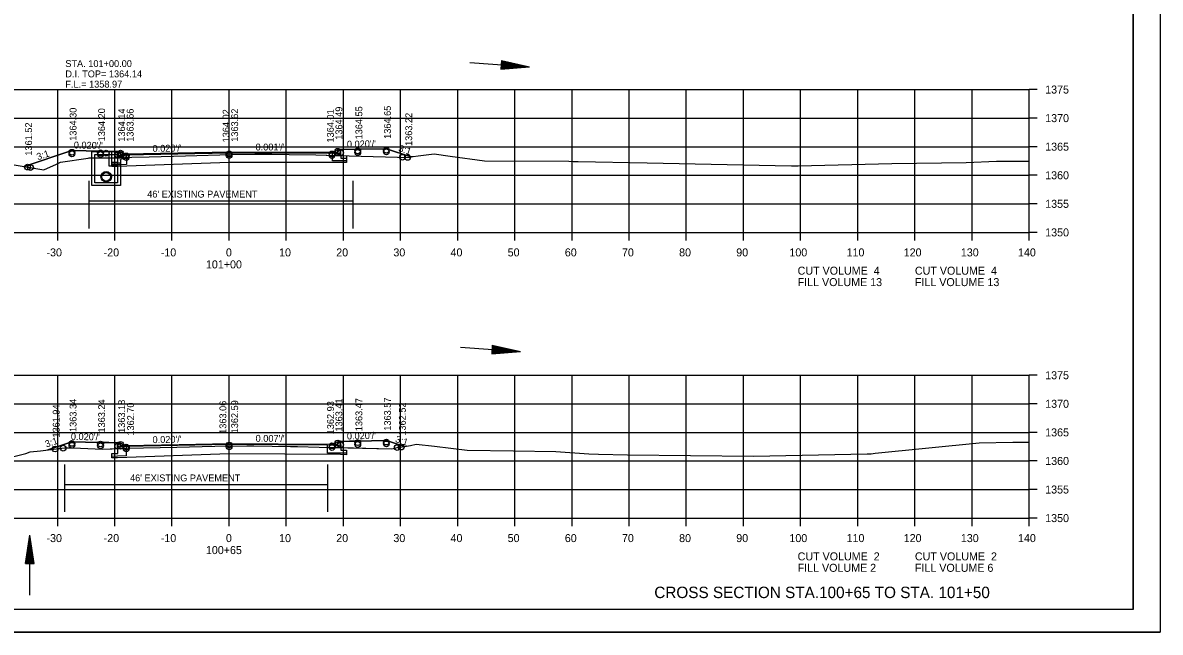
# Model space of a CAD drawing. Extents: x 1374311 to 1383814, y 384102 to 406278.
# Drawn here: x 1382684.7 to 1382883.8, y 384905.9 to 385012.6 of the extents above; entities that cross this region are included whole.
import ezdxf

# ---------------------------------------------------------------- set-up
doc = ezdxf.new("R2010")
doc.units = 0
for name, color, linetype in [('R_Axis', 7, 'Continuous'), ('R_Axis Annot', 7, 'Continuous'), ('R_Border', 7, 'Continuous'), ('R_Draft', 7, 'Continuous'), ('R_Exist Surface', 7, 'Continuous'), ('R_Fin Surface', 7, 'Continuous'), ('R_Grid', 7, 'Continuous'), ('R_No Plot', 7, 'Continuous'), ('R_Water', 7, 'Continuous'), ('R_Water Annot', 7, 'Continuous'), ('R_Xsect Elev', 7, 'Continuous'), ('R_Xsect Slope', 7, 'Continuous')]:
    doc.layers.add(name, color=color, linetype=linetype)

msp = doc.modelspace()

# ---------------------------------------------------------------- linework, layer by layer
at = {"layer": 'R_Axis'}
for p, q in [((1382860.86, 384975.87), (1382860.86, 385000.87)), ((1382862.26, 385000.87), (1382860.86, 385000.87)), ((1382862.26, 384995.87), (1382860.86, 384995.87)), ((1382862.26, 384990.87), (1382860.86, 384990.87)), ((1382862.26, 384985.87), (1382860.86, 384985.87)), ((1382862.26, 384980.87), (1382860.86, 384980.87)), ((1382580.86, 384975.87), (1382860.86, 384975.87)), ((1382690.86, 384974.47), (1382690.86, 384975.87)), ((1382700.86, 384974.47), (1382700.86, 384975.87)), ((1382710.86, 384974.47), (1382710.86, 384975.87)), ((1382720.86, 384974.47), (1382720.86, 384975.87)), ((1382730.86, 384974.47), (1382730.86, 384975.87)), ((1382740.86, 384974.47), (1382740.86, 384975.87)), ((1382750.86, 384974.47), (1382750.86, 384975.87)), ((1382760.86, 384974.47), (1382760.86, 384975.87)), ((1382770.86, 384974.47), (1382770.86, 384975.87)), ((1382780.86, 384974.47), (1382780.86, 384975.87)), ((1382790.86, 384974.47), (1382790.86, 384975.87)), ((1382800.86, 384974.47), (1382800.86, 384975.87)), ((1382810.86, 384974.47), (1382810.86, 384975.87)), ((1382820.86, 384974.47), (1382820.86, 384975.87)), ((1382830.86, 384974.47), (1382830.86, 384975.87)), ((1382840.86, 384974.47), (1382840.86, 384975.87)), ((1382850.86, 384974.47), (1382850.86, 384975.87)), ((1382860.86, 384974.47), (1382860.86, 384975.87)), ((1382862.26, 384975.87), (1382860.86, 384975.87)), ((1382860.86, 384925.87), (1382860.86, 384950.87)), ((1382862.26, 384950.87), (1382860.86, 384950.87)), ((1382862.26, 384945.87), (1382860.86, 384945.87)), ((1382862.26, 384940.87), (1382860.86, 384940.87)), ((1382862.26, 384935.87), (1382860.86, 384935.87)), ((1382862.26, 384930.87), (1382860.86, 384930.87)), ((1382580.86, 384925.87), (1382860.86, 384925.87)), ((1382690.86, 384924.47), (1382690.86, 384925.87)), ((1382700.86, 384924.47), (1382700.86, 384925.87)), ((1382710.86, 384924.47), (1382710.86, 384925.87)), ((1382720.86, 384924.47), (1382720.86, 384925.87)), ((1382730.86, 384924.47), (1382730.86, 384925.87)), ((1382740.86, 384924.47), (1382740.86, 384925.87)), ((1382750.86, 384924.47), (1382750.86, 384925.87)), ((1382760.86, 384924.47), (1382760.86, 384925.87)), ((1382770.86, 384924.47), (1382770.86, 384925.87)), ((1382780.86, 384924.47), (1382780.86, 384925.87)), ((1382790.86, 384924.47), (1382790.86, 384925.87)), ((1382800.86, 384924.47), (1382800.86, 384925.87)), ((1382810.86, 384924.47), (1382810.86, 384925.87)), ((1382820.86, 384924.47), (1382820.86, 384925.87)), ((1382830.86, 384924.47), (1382830.86, 384925.87)), ((1382840.86, 384924.47), (1382840.86, 384925.87)), ((1382850.86, 384924.47), (1382850.86, 384925.87)), ((1382860.86, 384924.47), (1382860.86, 384925.87)), ((1382862.26, 384925.87), (1382860.86, 384925.87))]:
    msp.add_line(p, q, dxfattribs=at)
at = {"layer": 'R_Border'}
for q in [(1382879.04, 385115.33), (1382562.86, 384909.87)]:
    msp.add_line((1382879.04, 384909.87), q, dxfattribs=at)
at = {"layer": 'R_Draft'}
for p, q in [((1382768.5, 385005.95), (1382768.39, 385004.46)), ((1382768.39, 385004.46), (1382773.43, 385004.86)), ((1382768.4, 385004.58), (1382772.6, 385004.92)), ((1382768.41, 385004.71), (1382771.74, 385004.98)), ((1382768.42, 385004.83), (1382770.91, 385005.03)), ((1382768.43, 385004.96), (1382770.07, 385005.09)), ((1382768.44, 385005.09), (1382769.23, 385005.15)), ((1382768.45, 385005.32), (1382769.23, 385005.15)), ((1382768.46, 385005.45), (1382770.07, 385005.09)), ((1382768.47, 385005.58), (1382770.91, 385005.03)), ((1382768.48, 385005.7), (1382771.74, 385004.98)), ((1382768.49, 385005.83), (1382772.6, 385004.92)), ((1382768.5, 385005.95), (1382773.43, 385004.86)), ((1382766.91, 384956.13), (1382766.8, 384954.64)), ((1382766.8, 384954.64), (1382771.84, 384955.04)), ((1382766.81, 384954.76), (1382771.01, 384955.1)), ((1382766.82, 384954.89), (1382770.15, 384955.16)), ((1382766.83, 384955.01), (1382769.32, 384955.21)), ((1382766.84, 384955.14), (1382768.48, 384955.27)), ((1382766.85, 384955.27), (1382767.64, 384955.33)), ((1382766.86, 384955.5), (1382767.64, 384955.33)), ((1382766.87, 384955.63), (1382768.48, 384955.27)), ((1382766.88, 384955.76), (1382769.32, 384955.21)), ((1382766.89, 384955.88), (1382770.15, 384955.16)), ((1382766.9, 384956.01), (1382771.01, 384955.1)), ((1382766.91, 384956.13), (1382771.84, 384955.04)), ((1382685.22, 384917.9), (1382685.97, 384922.9)), ((1382686.72, 384917.9), (1382685.97, 384922.9)), ((1382685.35, 384917.9), (1382685.97, 384922.07)), ((1382685.47, 384917.9), (1382685.97, 384921.21)), ((1382686.6, 384917.9), (1382685.97, 384922.07)), ((1382686.47, 384917.9), (1382685.97, 384921.21)), ((1382685.6, 384917.9), (1382685.97, 384920.37)), ((1382685.73, 384917.9), (1382685.97, 384919.53)), ((1382686.34, 384917.9), (1382685.97, 384920.37)), ((1382686.22, 384917.9), (1382685.97, 384919.53)), ((1382685.22, 384917.9), (1382686.72, 384917.9)), ((1382685.85, 384917.9), (1382685.97, 384918.69)), ((1382686.09, 384917.9), (1382685.97, 384918.69))]:
    msp.add_line(p, q, dxfattribs=at)
at = {"layer": 'R_Exist Surface'}
for points in [[(1382681.5, 384988.01), (1382688.46, 384986.8), (1382690.63, 384987.8), (1382691.37, 384988.19), (1382696.19, 384988.88), (1382696.38, 384988.9), (1382696.51, 384988.9), (1382701.77, 384988.93), (1382703.83, 384989.01), (1382706.86, 384989.11), (1382713.22, 384989.29), (1382721.24, 384989.51), (1382725.36, 384989.54), (1382728.36, 384989.57), (1382731.35, 384989.52), (1382736.03, 384989.43), (1382741.87, 384989.28), (1382752.44, 384988.99), (1382752.68, 384989.12), (1382752.74, 384989.15), (1382753, 384989.15), (1382753.04, 384989.15), (1382753.95, 384989.26), (1382756.74, 384989.6), (1382759.51, 384989.24), (1382765.57, 384988.37), (1382780.32, 384988.31), (1382781.06, 384988.3), (1382781.93, 384988.28), (1382794.01, 384988.03), (1382816.4, 384987.57), (1382819.27, 384987.54), (1382820.41, 384987.54), (1382836.85, 384987.93), (1382849.81, 384988.12), (1382855.12, 384988.31), (1382860.86, 384988.34)], [(1382680.81, 384936.07), (1382685.28, 384937.15), (1382686.02, 384937.48), (1382687.84, 384937.67), (1382692.05, 384938.14), (1382693.55, 384938.16), (1382698.7, 384937.96), (1382702.16, 384938.07), (1382702.97, 384938.09), (1382711.68, 384938.28), (1382718.34, 384938.43), (1382723.96, 384938.51), (1382725.19, 384938.52), (1382731.58, 384938.41), (1382732.85, 384938.4), (1382736.63, 384938.3), (1382749.24, 384937.97), (1382749.6, 384938.05), (1382750.46, 384938.26), (1382750.58, 384938.26), (1382750.76, 384938.26), (1382752.6, 384938.58), (1382753.59, 384938.78), (1382756.8, 384938.43), (1382762.53, 384937.75), (1382770.63, 384937.64), (1382778.05, 384937.5), (1382783.82, 384937.14), (1382785.49, 384937.04), (1382790.59, 384936.97), (1382812.63, 384936.71), (1382832.51, 384937.11), (1382833.03, 384937.12), (1382833.21, 384937.13), (1382833.93, 384937.21), (1382852.08, 384939.05), (1382858, 384939.16), (1382860.86, 384939.17)]]:
    msp.add_lwpolyline(points, dxfattribs=at)
msp.add_circle((1382699.35, 384985.6), 0.917, dxfattribs=at)
at = {"layer": 'R_Fin Surface'}
for points in [[(1382685.02, 384987.4), (1382693.35, 384990.18), (1382698.35, 384990.08), (1382701.35, 384990.02), (1382701.85, 384990.02), (1382701.86, 384989.52), (1382702.86, 384989.54), (1382720.86, 384989.9), (1382738.86, 384989.88), (1382739.86, 384989.86), (1382739.87, 384990.36), (1382740.37, 384990.36), (1382743.37, 384990.42), (1382748.37, 384990.52), (1382752.64, 384989.1)], [(1382740.37, 384990.09), (1382740.38, 384988.86), (1382741.38, 384988.89), (1382741.37, 384988.39), (1382740.37, 384988.39), (1382738.93, 384988.37), (1382738.93, 384989.72), (1382720.86, 384989.73), (1382702.89, 384989.37), (1382702.89, 384987.76), (1382701.35, 384987.71), (1382700.35, 384987.67), (1382700.36, 384988.17), (1382701.36, 384988.19), (1382701.35, 384989.74)], [(1382689.14, 384937.82), (1382691.22, 384938.51), (1382693.35, 384939.22), (1382695.75, 384939.17), (1382698.35, 384939.12), (1382699.79, 384939.09), (1382701.35, 384939.06), (1382701.61, 384939.06), (1382701.85, 384939.06), (1382701.86, 384938.8), (1382701.86, 384938.56), (1382702.38, 384938.57), (1382702.86, 384938.58), (1382712.12, 384938.76), (1382720.86, 384938.94), (1382729.44, 384938.88), (1382738.86, 384938.81), (1382739.38, 384938.79), (1382739.86, 384938.79), (1382739.87, 384939.03), (1382739.87, 384939.29), (1382740.11, 384939.29), (1382740.37, 384939.29), (1382741.93, 384939.32), (1382743.37, 384939.35), (1382745.77, 384939.39), (1382748.37, 384939.45), (1382750, 384938.9), (1382751.52, 384938.4)], [(1382740.37, 384939.29), (1382740.38, 384937.73), (1382741.38, 384937.75), (1382741.37, 384937.25), (1382740.37, 384937.26), (1382738.06, 384937.26), (1382738.06, 384938.65), (1382720.86, 384938.77), (1382702.83, 384938.42), (1382702.83, 384936.76), (1382701.35, 384936.71), (1382700.35, 384936.67), (1382700.36, 384937.17), (1382701.36, 384937.18), (1382701.35, 384939.06)]]:
    msp.add_lwpolyline(points, dxfattribs=at)
at = {"layer": 'R_Grid'}
for p, q in [((1382580.86, 385000.87), (1382860.86, 385000.87)), ((1382690.86, 384975.87), (1382690.86, 385000.87)), ((1382700.86, 384975.87), (1382700.86, 385000.87)), ((1382710.86, 384975.87), (1382710.86, 385000.87)), ((1382720.86, 384975.87), (1382720.86, 385000.87)), ((1382730.86, 384975.87), (1382730.86, 385000.87)), ((1382740.86, 384975.87), (1382740.86, 385000.87)), ((1382750.86, 384975.87), (1382750.86, 385000.87)), ((1382760.86, 384975.87), (1382760.86, 385000.87)), ((1382770.86, 384975.87), (1382770.86, 385000.87)), ((1382780.86, 384975.87), (1382780.86, 385000.87)), ((1382790.86, 384975.87), (1382790.86, 385000.87)), ((1382800.86, 384975.87), (1382800.86, 385000.87)), ((1382810.86, 384975.87), (1382810.86, 385000.87)), ((1382820.86, 384975.87), (1382820.86, 385000.87)), ((1382830.86, 384975.87), (1382830.86, 385000.87)), ((1382840.86, 384975.87), (1382840.86, 385000.87)), ((1382850.86, 384975.87), (1382850.86, 385000.87)), ((1382860.86, 384975.87), (1382860.86, 385000.87)), ((1382580.86, 384995.87), (1382860.86, 384995.87)), ((1382580.86, 384990.87), (1382860.86, 384990.87)), ((1382580.86, 384985.87), (1382860.86, 384985.87)), ((1382580.86, 384980.87), (1382860.86, 384980.87)), ((1382580.86, 384975.87), (1382860.86, 384975.87)), ((1382580.86, 384950.87), (1382860.86, 384950.87)), ((1382690.86, 384925.87), (1382690.86, 384950.87)), ((1382700.86, 384925.87), (1382700.86, 384950.87)), ((1382710.86, 384925.87), (1382710.86, 384950.87)), ((1382720.86, 384925.87), (1382720.86, 384950.87)), ((1382730.86, 384925.87), (1382730.86, 384950.87)), ((1382740.86, 384925.87), (1382740.86, 384950.87)), ((1382750.86, 384925.87), (1382750.86, 384950.87)), ((1382760.86, 384925.87), (1382760.86, 384950.87)), ((1382770.86, 384925.87), (1382770.86, 384950.87)), ((1382780.86, 384925.87), (1382780.86, 384950.87)), ((1382790.86, 384925.87), (1382790.86, 384950.87)), ((1382800.86, 384925.87), (1382800.86, 384950.87)), ((1382810.86, 384925.87), (1382810.86, 384950.87)), ((1382820.86, 384925.87), (1382820.86, 384950.87)), ((1382830.86, 384925.87), (1382830.86, 384950.87)), ((1382840.86, 384925.87), (1382840.86, 384950.87)), ((1382850.86, 384925.87), (1382850.86, 384950.87)), ((1382860.86, 384925.87), (1382860.86, 384950.87)), ((1382580.86, 384945.87), (1382860.86, 384945.87)), ((1382580.86, 384940.87), (1382860.86, 384940.87)), ((1382580.86, 384935.87), (1382860.86, 384935.87)), ((1382580.86, 384930.87), (1382860.86, 384930.87)), ((1382580.86, 384925.87), (1382860.86, 384925.87))]:
    msp.add_line(p, q, dxfattribs=at)
at = {"layer": 'R_No Plot'}
msp.add_line((1382550.46, 384905.9), (1382883.79, 384905.9), dxfattribs=at)
for points in [[(1382550.45, 385119.23), (1382883.79, 385119.23), (1382883.79, 384905.89), (1382550.45, 384905.89)], [(1382796.78, 385115.33), (1382796.78, 385105.45), (1382832.51, 385105.45), (1382832.51, 385102.53), (1382855.71, 385102.53), (1382855.71, 385079.32), (1382879.04, 385079.32), (1382879.04, 384909.87), (1382562.86, 384909.87), (1382562.86, 385115.33)], [(1382685.02, 384987.4), (1382688.46, 384986.8), (1382690.63, 384987.8), (1382691.37, 384988.19), (1382696.19, 384988.88), (1382696.38, 384988.9), (1382696.51, 384988.9), (1382701.77, 384988.93), (1382703.83, 384989.01), (1382706.86, 384989.11), (1382713.22, 384989.29), (1382721.24, 384989.51), (1382725.36, 384989.54), (1382728.36, 384989.57), (1382731.35, 384989.52), (1382736.03, 384989.43), (1382741.87, 384989.28), (1382752.44, 384988.99), (1382752.64, 384989.1), (1382748.37, 384990.52), (1382743.37, 384990.42), (1382740.37, 384990.36), (1382739.87, 384990.36), (1382739.86, 384989.86), (1382738.86, 384989.88), (1382720.86, 384989.9), (1382702.86, 384989.54), (1382701.86, 384989.52), (1382701.85, 384990.02), (1382701.35, 384990.02), (1382698.35, 384990.08), (1382693.35, 384990.18)], [(1382700.35, 384987.67), (1382700.35, 384988.93), (1382701.77, 384988.93), (1382703.83, 384989.01), (1382706.86, 384989.11), (1382713.22, 384989.29), (1382721.24, 384989.51), (1382725.36, 384989.54), (1382728.36, 384989.57), (1382731.35, 384989.52), (1382736.03, 384989.43), (1382741.38, 384989.29), (1382741.38, 384988.61), (1382741.37, 384988.11), (1382740.37, 384988.11), (1382720.86, 384988.12), (1382701.35, 384987.43), (1382700.35, 384987.39), (1382700.36, 384987.67)], [(1382689.14, 384937.82), (1382692.05, 384938.14), (1382693.55, 384938.16), (1382698.7, 384937.96), (1382701.36, 384938.04), (1382701.35, 384939.06), (1382699.79, 384939.09), (1382698.35, 384939.12), (1382695.75, 384939.17), (1382693.35, 384939.22), (1382691.22, 384938.51)], [(1382740.38, 384938.2), (1382749.24, 384937.97), (1382749.6, 384938.05), (1382750.46, 384938.26), (1382750.58, 384938.26), (1382750.76, 384938.26), (1382751.52, 384938.4), (1382750, 384938.9), (1382748.37, 384939.45), (1382745.77, 384939.39), (1382743.37, 384939.35), (1382741.93, 384939.32), (1382740.37, 384939.29), (1382740.37, 384939.29)], [(1382701.36, 384938.04), (1382702.16, 384938.07), (1382702.97, 384938.09), (1382711.68, 384938.28), (1382718.34, 384938.43), (1382723.96, 384938.51), (1382725.19, 384938.52), (1382731.58, 384938.41), (1382732.85, 384938.4), (1382736.63, 384938.3), (1382740.38, 384938.2), (1382740.38, 384937.73), (1382741.38, 384937.75), (1382741.37, 384937.47), (1382741.38, 384937.47), (1382741.37, 384936.97), (1382740.37, 384936.98), (1382720.86, 384937.12), (1382701.35, 384936.43), (1382700.35, 384936.39), (1382700.36, 384936.67), (1382700.35, 384936.67), (1382700.36, 384937.17), (1382701.36, 384937.18), (1382701.36, 384937.18)]]:
    msp.add_lwpolyline(points, close=True, dxfattribs=at)
for centre in [(1382739.87, 384990.08), (1382743.37, 384990.14), (1382748.37, 384990.24), (1382693.35, 384989.9), (1382693.35, 384989.62), (1382698.35, 384989.8), (1382698.35, 384989.52), (1382699.35, 384989.74), (1382701.35, 384989.46), (1382701.85, 384989.74), (1382701.85, 384989.46), (1382702.86, 384989.26), (1382702.86, 384988.98), (1382720.86, 384989.62), (1382720.86, 384989.34), (1382738.86, 384989.6), (1382738.86, 384989.33), (1382739.87, 384989.81), (1382740.37, 384989.81), (1382743.37, 384989.87), (1382748.37, 384989.97), (1382751.2, 384989.03), (1382752.09, 384989), (1382685.57, 384987.3), (1382685.57, 384987.3), (1382686.11, 384987.21), (1382686.11, 384987.21), (1382693.35, 384938.94), (1382693.35, 384938.62), (1382698.35, 384938.84), (1382698.35, 384938.52), (1382701.35, 384938.46), (1382701.85, 384938.78), (1382701.85, 384938.46), (1382702.86, 384938.3), (1382720.86, 384938.66), (1382720.86, 384938.34), (1382738.86, 384938.53), (1382739.87, 384939.01), (1382739.87, 384938.69), (1382740.37, 384938.69), (1382743.37, 384939.07), (1382743.37, 384938.75), (1382748.37, 384939.17), (1382748.37, 384938.85), (1382750.97, 384938.3), (1382690.4, 384937.96), (1382690.4, 384937.96), (1382691.81, 384938.11), (1382691.81, 384938.11), (1382702.86, 384937.98), (1382738.86, 384938.21), (1382750.27, 384938.22)]:
    msp.add_circle(centre, 0.5, dxfattribs=at)
at = {"layer": 'R_Water'}
for p, q in [((1382762.95, 385005.58), (1382773.43, 385004.86)), ((1382696.86, 384990.03), (1382701.61, 384990.03)), ((1382696.86, 384988.49), (1382696.86, 384990.03)), ((1382697.36, 384988.49), (1382697.36, 384989.52)), ((1382697.36, 384989.52), (1382701.36, 384989.52)), ((1382701.69, 384989.86), (1382701.36, 384989.52)), ((1382702.86, 384989.54), (1382701.36, 384989)), ((1382701.36, 384988.49), (1382701.36, 384989)), ((1382701.69, 384989.86), (1382701.61, 384990.03)), ((1382702.86, 384988.99), (1382701.86, 384988.63)), ((1382701.86, 384988.49), (1382701.86, 384988.63)), ((1382696.38, 384976.58), (1382696.38, 384984.9)), ((1382742.56, 384976.58), (1382742.56, 384984.9)), ((1382696.38, 384981.37), (1382742.56, 384981.37)), ((1382761.36, 384955.76), (1382771.84, 384955.04)), ((1382692.13, 384926.94), (1382692.13, 384935.26)), ((1382738.13, 384926.94), (1382738.13, 384935.26)), ((1382692.13, 384931.73), (1382738.13, 384931.73)), ((1382685.97, 384912.4), (1382685.97, 384922.9))]:
    msp.add_line(p, q, dxfattribs=at)
for points in [[(1382701.85, 384988.49), (1382701.85, 384984.07), (1382699.35, 384984.07), (1382696.85, 384984.07), (1382696.85, 384988.49)], [(1382701.35, 384988.49), (1382701.35, 384984.57), (1382699.35, 384984.57), (1382697.35, 384984.57), (1382697.35, 384988.49)], [(1382699.83, 384990.04), (1382699.83, 384987.51), (1382701.83, 384987.51), (1382701.83, 384988.01), (1382700.33, 384988.01), (1382700.33, 384990.03)], [(1382702.86, 384988.99), (1382702.86, 384989.54)]]:
    msp.add_lwpolyline(points, dxfattribs=at)
msp.add_circle((1382699.35, 384985.6), 0.75, dxfattribs=at)

# ---------------------------------------------------------------- texts
at = {"layer": 'R_Axis Annot'}
for s, p in [('1375', (1382863.66, 385000.17)), ('1370', (1382863.66, 384995.17)), ('1365', (1382863.66, 384990.17)), ('1360', (1382863.66, 384985.17)), ('1355', (1382863.66, 384980.17)), ('1350', (1382863.66, 384975.17)), ('-30', (1382688.9, 384971.67)), ('-20', (1382698.9, 384971.67)), ('-10', (1382708.9, 384971.67)), ('0', (1382720.3, 384971.67)), ('10', (1382729.6, 384971.67)), ('20', (1382739.6, 384971.67)), ('30', (1382749.6, 384971.67)), ('40', (1382759.6, 384971.67)), ('50', (1382769.6, 384971.67)), ('60', (1382779.6, 384971.67)), ('70', (1382789.6, 384971.67)), ('80', (1382799.6, 384971.67)), ('90', (1382809.6, 384971.67)), ('100', (1382818.9, 384971.67)), ('110', (1382828.9, 384971.67)), ('120', (1382838.9, 384971.67)), ('130', (1382848.9, 384971.67)), ('140', (1382858.9, 384971.67)), ('101+00', (1382716.8, 384969.57)), ('CUT VOLUME  4', (1382820.34, 384968.47)), ('CUT VOLUME  4', (1382840.86, 384968.47)), ('FILL VOLUME 13', (1382820.34, 384966.47)), ('FILL VOLUME 13', (1382840.86, 384966.47)), ('1375', (1382863.66, 384950.17)), ('1370', (1382863.66, 384945.17)), ('1365', (1382863.66, 384940.17)), ('1360', (1382863.66, 384935.17)), ('1355', (1382863.66, 384930.17)), ('1350', (1382863.66, 384925.17)), ('-30', (1382688.9, 384921.67)), ('-20', (1382698.9, 384921.67)), ('-10', (1382708.9, 384921.67)), ('0', (1382720.3, 384921.67)), ('10', (1382729.6, 384921.67)), ('20', (1382739.6, 384921.67)), ('30', (1382749.6, 384921.67)), ('40', (1382759.6, 384921.67)), ('50', (1382769.6, 384921.67)), ('60', (1382779.6, 384921.67)), ('70', (1382789.6, 384921.67)), ('80', (1382799.6, 384921.67)), ('90', (1382809.6, 384921.67)), ('100', (1382818.9, 384921.67)), ('110', (1382828.9, 384921.67)), ('120', (1382838.9, 384921.67)), ('130', (1382848.9, 384921.67)), ('140', (1382858.9, 384921.67)), ('100+65', (1382716.79, 384919.57)), ('CUT VOLUME  2', (1382820.34, 384918.47)), ('CUT VOLUME  2', (1382840.86, 384918.47)), ('FILL VOLUME 2', (1382820.34, 384916.47)), ('FILL VOLUME 6', (1382840.86, 384916.47))]:
    msp.add_text(s, height=1.4, dxfattribs=at).set_placement(p)
at = {"layer": 'R_Draft'}
msp.add_text('CROSS SECTION STA.100+65 TO STA. 101+50', height=2, dxfattribs=at).set_placement((1382795.26, 384911.87))
at = {"layer": 'R_Water'}
for p in [(1382706.53, 384981.97), (1382703.52, 384932.3)]:
    msp.add_text("46' EXISTING PAVEMENT", height=1.2, dxfattribs=at).set_placement(p)
at = {"layer": 'R_Water Annot'}
for s, p in [('STA. 101+00.00', (1382692.2, 385004.81)), ('D.I. TOP= 1364.14', (1382692.2, 385003.01)), ('F.L.= 1358.97', (1382692.2, 385001.21))]:
    msp.add_text(s, height=1.2, dxfattribs=at).set_placement(p)
at = {"layer": 'R_Xsect Elev'}
for s, p in [('1364.30', (1382694.15, 384991.9)), ('1364.20', (1382699.15, 384991.8)), ('1364.14', (1382702.65, 384991.74)), ('1363.66', (1382704.14, 384991.73)), ('1364.02', (1382720.93, 384991.62)), ('1363.62', (1382722.43, 384991.73)), ('1364.01', (1382739.18, 384991.6)), ('1364.49', (1382740.67, 384992.08)), ('1364.55', (1382744.17, 384992.14)), ('1364.65', (1382749.17, 384992.24)), ('1363.22', (1382752.89, 384991)), ('1361.52', (1382686.37, 384989.3)), ('1363.34', (1382694.15, 384940.94)), ('1363.41', (1382740.67, 384941.01)), ('1363.47', (1382744.17, 384941.07)), ('1363.57', (1382749.17, 384941.17)), ('1361.94', (1382691.2, 384939.96)), ('1363.24', (1382699.15, 384940.84)), ('1363.18', (1382702.65, 384940.78)), ('1362.70', (1382704.22, 384940.3)), ('1363.06', (1382720.37, 384940.61)), ('1362.59', (1382722.43, 384940.7)), ('1362.93', (1382739.2, 384940.53)), ('1362.52', (1382751.77, 384940.3))]:
    msp.add_text(s, height=1.2, rotation=90, dxfattribs=at).set_placement(p)
at = {"layer": 'R_Xsect Slope'}
for s, rotation, p in [("0.020'/'", 358.8542, (1382693.67, 384990.57)), ("0.020'/'", 1.1458, (1382707.47, 384989.95)), ("0.001'/'", 359.9508, (1382725.48, 384990.21)), ("0.020'/'", 1.1458, (1382741.48, 384990.7)), ('3:1', 341.5651, (1382750.39, 384990.1)), ('3:1', 18.4349, (1382687.4, 384988.49)), ("0.020'/'", 358.8542, (1382693.16, 384939.56)), ("0.020'/'", 1.1458, (1382741.48, 384939.63)), ('3:1', 18.4349, (1382688.88, 384938.21)), ("0.020'/'", 1.1458, (1382707.47, 384938.99)), ("0.007'/'", 359.5722, (1382725.49, 384939.23)), ('3:1', 341.5651, (1382749.83, 384939.21))]:
    msp.add_text(s, height=1.2, rotation=rotation, dxfattribs=at).set_placement(p)

doc.saveas('drawing.dxf')
